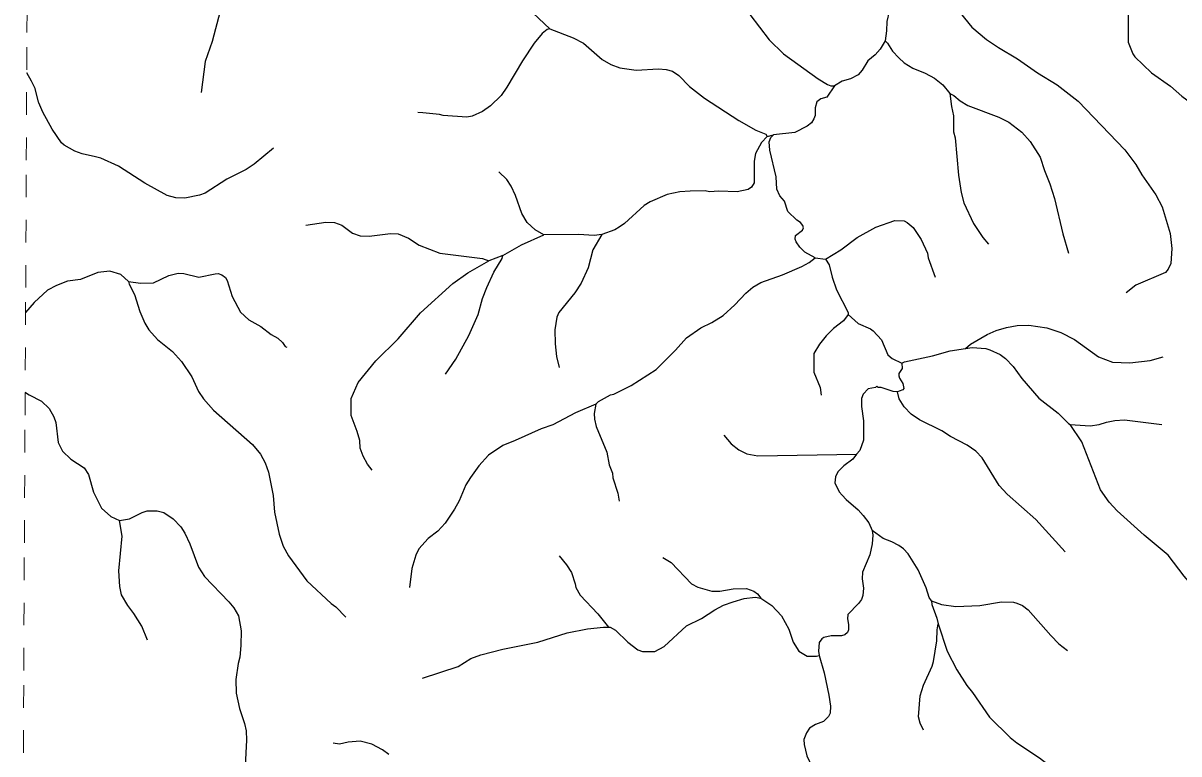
# Model space of a CAD drawing. Extents: x 577 to 602.9, y 7483.8 to 7511.6.
# Drawn here: x 577.1 to 582.22, y 7502.76 to 7506 of the extents above; entities that cross this region are included whole.
import ezdxf

# ---------------------------------------------------------------- set-up
doc = ezdxf.new("R2010")
doc.units = 0
doc.header["$LTSCALE"] = 0.032
doc.linetypes.add('SHORT_DASHED', pattern=[2.7, 1.5, -1.2])
doc.layers.add('53', color=7, linetype='SHORT_DASHED', lineweight=13)
doc.layers.add('7', color=7, linetype='Continuous', lineweight=25)

msp = doc.modelspace()

# ---------------------------------------------------------------- linework, layer by layer
at = {"layer": '53'}
msp.add_lwpolyline([(577.1007, 7502.5659), (577.1035, 7503.1307), (577.1064, 7503.6955), (577.1092, 7504.2603), (577.112, 7504.8251), (577.1149, 7505.3899), (577.1177, 7505.9547), (577.1205, 7506.5195), (577.1234, 7507.0843), (577.1262, 7507.6491), (577.129, 7508.2139), (577.1319, 7508.7787), (577.1347, 7509.3435), (577.1375, 7509.9083), (577.1404, 7510.4731), (577.1432, 7511.038), (577.146, 7511.6028)], dxfattribs=at)
at = {"layer": '7'}
for p, q in [((580.3925, 7505.4937), (580.4211, 7505.5019)), ((579.2236, 7504.9673), (579.162, 7504.9444))]:
    msp.add_line(p, q, dxfattribs=at)
for points in [[(577.7082, 7506.571), (577.7057, 7506.5539), (577.6869, 7506.5138), (577.6722, 7506.4378), (577.6714, 7506.4059), (577.6755, 7506.3708), (577.6902, 7506.3291), (577.7163, 7506.3013), (577.7482, 7506.2784), (577.8577, 7506.2285), (577.924, 7506.1852), (577.9542, 7506.1533), (577.9746, 7506.1092), (577.973, 7506.0495), (577.937, 7505.9147), (577.906, 7505.8264), (577.889, 7505.6887)], [(579.8054, 7506.2461), (579.8661, 7506.2106), (579.956, 7506.1247), (579.9863, 7506.1084), (580.0132, 7506.1035), (580.0435, 7506.1035), (580.1694, 7506.1133), (580.2078, 7506.1068), (580.2487, 7506.092), (580.2928, 7506.0585), (580.3165, 7506.0348), (580.4023, 7505.922), (580.4653, 7505.8599), (580.6189, 7505.7487), (580.6598, 7505.7242), (580.6753, 7505.7189), (580.6917, 7505.7177)], [(581.1233, 7506.2612), (581.1355, 7506.2089), (581.1723, 7506.146), (581.2467, 7506.0414), (581.2982, 7505.9776), (581.3644, 7505.9237), (581.4167, 7505.8877), (581.5017, 7505.8386), (581.59, 7505.7765), (581.6767, 7505.7226), (581.7699, 7505.6506), (581.9767, 7505.4348), (582.0241, 7505.3703), (582.051, 7505.3245), (582.1132, 7505.2362), (582.1418, 7505.1831), (582.1761, 7505.0646), (582.1843, 7504.9983), (582.1794, 7504.9321), (582.1679, 7504.9068), (582.1565, 7504.8921), (582.0241, 7504.8357), (581.9814, 7504.8021)], [(579.1048, 7506.1303), (579.2244, 7506.1125), (579.2956, 7506.0839), (579.3577, 7506.0397), (579.4313, 7505.9711)], [(580.9696, 7506.1068), (580.9467, 7506.0757), (580.9336, 7506.0471), (580.923, 7506.0029), (580.9214, 7505.9613), (580.9147, 7505.9179)], [(581.9914, 7506.0332), (581.9914, 7505.9114), (582.011, 7505.8599), (582.0208, 7505.846), (582.0935, 7505.7765), (582.1777, 7505.7168), (582.2284, 7505.6719), (582.2987, 7505.6212), (582.3412, 7505.5812), (582.3878, 7505.5444), (582.4614, 7505.4716), (582.5145, 7505.4128), (582.5341, 7505.3842), (582.5397, 7505.352)], [(579.4313, 7505.9711), (579.4194, 7505.9675), (579.3977, 7505.9506), (579.3626, 7505.9073), (579.3103, 7505.8296), (579.2416, 7505.7128), (579.2155, 7505.676), (579.1689, 7505.6294), (579.1337, 7505.6049), (579.0871, 7505.5836), (579.0642, 7505.5803), (578.9588, 7505.5869), (578.9433, 7505.5918), (578.8689, 7505.5991), (578.8468, 7505.6002)], [(579.4313, 7505.9711), (579.5351, 7505.9302), (579.5808, 7505.9073), (579.6626, 7505.8354), (579.701, 7505.8133), (579.741, 7505.7978), (579.813, 7505.788), (579.9127, 7505.7929), (579.947, 7505.7904), (579.9748, 7505.7831), (580.0018, 7505.7634), (580.05, 7505.716), (580.1154, 7505.6645), (580.2683, 7505.5656), (580.3427, 7505.5223), (580.3868, 7505.5051), (580.3925, 7505.4937)], [(580.9147, 7505.9179), (580.8928, 7505.8803), (580.8707, 7505.855), (580.8388, 7505.8296), (580.8143, 7505.7871), (580.7963, 7505.7667), (580.762, 7505.7487), (580.7252, 7505.7389), (580.6917, 7505.7177)], [(580.9147, 7505.9179), (580.9255, 7505.9073), (580.9484, 7505.8722), (580.9753, 7505.8419), (580.9999, 7505.8207), (581.0383, 7505.7961), (581.093, 7505.7749), (581.1339, 7505.752), (581.1699, 7505.7234), (581.2018, 7505.685)], [(578.2088, 7505.4422), (578.1234, 7505.3719), (578.0874, 7505.3482), (578.0024, 7505.3057), (577.906, 7505.2436), (577.8814, 7505.2338), (577.8169, 7505.2207), (577.7768, 7505.2223), (577.7384, 7505.2329), (577.6395, 7505.2877), (577.5226, 7505.3629), (577.445, 7505.3981), (577.4212, 7505.4038), (577.3616, 7505.4177), (577.3297, 7505.4299), (577.2823, 7505.4561), (577.2708, 7505.4667), (577.2292, 7505.5264), (577.1883, 7505.6016), (577.1709, 7505.6433), (577.1695, 7505.6466), (577.154, 7505.7062), (577.1385, 7505.7392), (577.1168, 7505.7762)], [(580.6917, 7505.7177), (580.6574, 7505.6686), (580.6304, 7505.6604), (580.6132, 7505.6474), (580.6059, 7505.6204), (580.605, 7505.5877), (580.5993, 7505.573), (580.5887, 7505.555), (580.5707, 7505.5395), (580.516, 7505.5125), (580.4211, 7505.5019)], [(581.2018, 7505.685), (581.2189, 7505.676), (581.2467, 7505.6523), (581.2819, 7505.6318), (581.4184, 7505.5795), (581.4633, 7505.5575), (581.5197, 7505.5133), (581.5565, 7505.4716), (581.6006, 7505.4021), (581.6203, 7505.3433), (581.6448, 7505.2853), (581.6652, 7505.2199), (581.702, 7505.0637), (581.7268, 7504.9779)], [(581.2018, 7505.685), (581.2083, 7505.6269), (581.2173, 7505.5852), (581.2181, 7505.5149), (581.2246, 7505.4888), (581.2402, 7505.3229), (581.2524, 7505.2468), (581.2639, 7505.2002), (581.3064, 7505.1095), (581.3473, 7505.0474), (581.3733, 7505.0178)], [(580.3925, 7505.4937), (580.368, 7505.4675), (580.3418, 7505.4185), (580.3361, 7505.385), (580.3353, 7505.2893), (580.3239, 7505.2705), (580.3091, 7505.2599), (580.2609, 7505.2485), (580.1792, 7505.2517), (580.1383, 7505.2485), (580.1195, 7505.2534), (580.0525, 7505.2517), (580.0075, 7505.2493), (579.9511, 7505.2378), (579.8759, 7505.2043), (579.8489, 7505.188), (579.7615, 7505.1087), (579.7386, 7505.0932), (579.719, 7505.0817), (579.6618, 7505.0605)], [(580.6052, 7504.9569), (580.5593, 7504.9828), (580.5372, 7505.0049), (580.5217, 7505.0278), (580.5176, 7505.0392), (580.5192, 7505.0556), (580.5503, 7505.0793), (580.5536, 7505.0899), (580.5511, 7505.0997), (580.5413, 7505.1136), (580.5249, 7505.1242), (580.4849, 7505.1618), (580.4702, 7505.2076), (580.4489, 7505.2321), (580.4358, 7505.2616), (580.4334, 7505.3155), (580.4048, 7505.4332), (580.4023, 7505.4708), (580.409, 7505.4896), (580.4211, 7505.5019)], [(579.4051, 7505.0588), (579.3659, 7505.0817), (579.3315, 7505.1128), (579.307, 7505.1537), (579.2792, 7505.2329), (579.2604, 7505.2746), (579.2408, 7505.3041), (579.2065, 7505.3373)], [(578.3511, 7505.1011), (578.4397, 7505.1144), (578.479, 7505.1128), (578.5117, 7505.1013), (578.5583, 7505.0662), (578.5926, 7505.0539), (578.6326, 7505.0523), (578.7258, 7505.0654), (578.7602, 7505.0629), (578.8059, 7505.0441), (578.8533, 7505.0131), (578.9441, 7504.9779), (579.1329, 7504.9534), (579.162, 7504.9444)], [(580.6521, 7504.9514), (580.7195, 7504.9918), (580.7922, 7505.0474), (580.874, 7505.0932), (580.9582, 7505.1218), (580.9999, 7505.1201), (581.0129, 7505.1136), (581.0391, 7505.0915), (581.0751, 7505.0384), (581.102, 7504.9771), (581.1053, 7504.9567), (581.1373, 7504.872)], [(579.2236, 7504.9673), (579.3054, 7505.0147), (579.4051, 7505.0588)], [(579.6618, 7505.0605), (579.6282, 7505.0564), (579.5579, 7505.0597), (579.4051, 7505.0588)], [(579.6618, 7505.0605), (579.6225, 7504.9918), (579.6013, 7504.9125), (579.5702, 7504.8455), (579.5416, 7504.8022), (579.4713, 7504.7147), (579.4631, 7504.6951), (579.4541, 7504.6379), (579.455, 7504.5757), (579.4607, 7504.521), (579.4726, 7504.4714)], [(578.6449, 7504.0167), (578.6245, 7504.0436), (578.6049, 7504.0796), (578.5926, 7504.1147), (578.591, 7504.1491), (578.5795, 7504.1891), (578.5517, 7504.2586), (578.5517, 7504.3346), (578.5828, 7504.4049), (578.6613, 7504.5014), (578.761, 7504.5978), (578.8591, 7504.7139), (579.0029, 7504.843), (579.0683, 7504.8904), (579.162, 7504.9444)], [(578.9693, 7504.4423), (579.016, 7504.5087), (579.0732, 7504.6133), (579.1141, 7504.7065), (579.1337, 7504.7768), (579.1533, 7504.8251), (579.1844, 7504.8929), (579.2204, 7504.9542), (579.2236, 7504.9673)], [(579.6356, 7504.3093), (579.647, 7504.3207), (579.7002, 7504.351), (579.7149, 7504.3542), (579.7917, 7504.3918), (579.9021, 7504.4621), (579.9879, 7504.5488), (580.0361, 7504.6027), (580.0991, 7504.6469), (580.1489, 7504.6714), (580.1988, 7504.7024), (580.2503, 7504.749), (580.2985, 7504.8005), (580.3296, 7504.8267), (580.3655, 7504.8479), (580.4612, 7504.8815), (580.547, 7504.9182), (580.5797, 7504.9362), (580.6052, 7504.9569), (580.6521, 7504.9514)], [(580.6521, 7504.9514), (580.668, 7504.9256), (580.6811, 7504.8716), (580.7007, 7504.8161), (580.7514, 7504.7147), (580.7522, 7504.7065)], [(577.5676, 7504.8528), (577.5332, 7504.8839), (577.485, 7504.8986), (577.4311, 7504.8921), (577.355, 7504.861), (577.2978, 7504.8545), (577.248, 7504.8349), (577.2087, 7504.8136), (577.1499, 7504.7597), (577.1115, 7504.7153)], [(577.5676, 7504.8528), (577.6199, 7504.8455), (577.6779, 7504.8463), (577.7449, 7504.879), (577.7874, 7504.8896), (577.8112, 7504.8872), (577.879, 7504.8708), (577.9501, 7504.8864), (577.964, 7504.8872), (577.9795, 7504.8823), (577.9967, 7504.87), (578.0041, 7504.8569), (578.0253, 7504.7866), (578.0629, 7504.7172), (578.0989, 7504.6828), (578.152, 7504.6534), (578.1986, 7504.6183), (578.2272, 7504.6019), (578.2485, 7504.5823), (578.2607, 7504.5643), (578.268, 7504.5616)], [(577.5676, 7504.8528), (577.57, 7504.8406), (577.5937, 7504.7948), (577.6166, 7504.7196), (577.6395, 7504.6681), (577.6575, 7504.6387), (577.6951, 7504.5962), (577.7613, 7504.5422), (577.8013, 7504.4981), (577.8479, 7504.4302), (577.8774, 7504.3657), (577.8994, 7504.333), (577.9436, 7504.2823), (578.116, 7504.1311), (578.1512, 7504.0878), (578.1724, 7504.0493), (578.1872, 7504.0085), (578.2068, 7503.9047), (578.2133, 7503.8319), (578.2337, 7503.7338), (578.2509, 7503.6807), (578.2754, 7503.6382), (578.3555, 7503.5278), (578.4643, 7503.4273), (578.4847, 7503.4126), (578.5292, 7503.3662)], [(580.7522, 7504.7065), (580.7317, 7504.6787), (580.6868, 7504.6436), (580.6541, 7504.6117), (580.6247, 7504.5749), (580.5993, 7504.5332), (580.6001, 7504.4507), (580.6271, 7504.3828), (580.6327, 7504.3486)], [(580.7522, 7504.7065), (580.7955, 7504.6665), (580.8511, 7504.6428), (580.8625, 7504.6346), (580.8985, 7504.5937), (580.9279, 7504.5283), (580.9459, 7504.512), (580.9888, 7504.4902)], [(581.2708, 7504.5558), (581.2933, 7504.5749), (581.3661, 7504.6174), (581.4061, 7504.6354), (581.4527, 7504.6493), (581.5001, 7504.6575), (581.5508, 7504.6583), (581.6301, 7504.6469), (581.6922, 7504.6272), (581.7527, 7504.5954), (581.8589, 7504.5193), (581.9211, 7504.4948), (581.9979, 7504.4916), (582.0878, 7504.503), (582.1461, 7504.5182)], [(580.9888, 7504.4902), (581.0007, 7504.4973), (581.1249, 7504.5226), (581.2034, 7504.5447), (581.2708, 7504.5558)], [(581.2708, 7504.5558), (581.2998, 7504.5602), (581.3603, 7504.5553), (581.3783, 7504.5504), (581.4241, 7504.5292), (581.4478, 7504.5112), (581.4813, 7504.476), (581.5197, 7504.4229), (581.5957, 7504.3362), (581.6808, 7504.2692), (581.7271, 7504.224), (581.7342, 7504.2193)], [(580.9888, 7504.4902), (580.99, 7504.4678), (580.9762, 7504.445), (580.9753, 7504.4352), (580.9786, 7504.4237), (580.9941, 7504.4008), (580.9974, 7504.3788), (580.9941, 7504.3722), (580.9777, 7504.3663), (580.9697, 7504.3634)], [(580.9697, 7504.3634), (580.9508, 7504.3657), (580.8977, 7504.3828), (580.8838, 7504.3837), (580.8789, 7504.3894), (580.8723, 7504.3837), (580.8405, 7504.3771), (580.8184, 7504.3542), (580.811, 7504.3338), (580.811, 7504.2995), (580.8192, 7504.2357), (580.8192, 7504.1507), (580.8037, 7504.1041), (580.7881, 7504.0878)], [(577.1097, 7504.363), (577.1117, 7504.3616), (577.127, 7504.35), (577.1817, 7504.3232), (577.2158, 7504.2908), (577.2161, 7504.2905), (577.2365, 7504.2537), (577.2455, 7504.2283), (577.2561, 7504.1401), (577.2757, 7504.1017), (577.3125, 7504.0665), (577.3706, 7504.0281), (577.3894, 7503.9987), (577.4123, 7503.9194), (577.4482, 7503.8483), (577.4883, 7503.8115), (577.5267, 7503.7943)], [(581.7118, 7503.6551), (581.5827, 7503.7992), (581.4552, 7503.9112), (581.4192, 7503.9488), (581.344, 7504.0714), (581.3162, 7504.1008), (581.2778, 7504.1286), (581.2042, 7504.1662), (581.1666, 7504.1907), (581.0669, 7504.2398), (581.0301, 7504.2651), (580.999, 7504.297), (580.9778, 7504.333), (580.9697, 7504.3634)], [(579.6356, 7504.3093), (579.5449, 7504.2709), (579.4451, 7504.2185), (579.3928, 7504.1997), (579.2784, 7504.1482), (579.2228, 7504.127), (579.1607, 7504.0829), (579.1174, 7504.0371), (579.0806, 7503.9848), (579.0601, 7503.9521), (579.0307, 7503.8818), (579.0103, 7503.8442), (578.9686, 7503.782), (578.9359, 7503.7477), (578.8926, 7503.7142), (578.8517, 7503.6692), (578.8386, 7503.6415), (578.8206, 7503.5818), (578.8102, 7503.498)], [(579.6356, 7504.3093), (579.6282, 7504.2684), (579.6291, 7504.2431), (579.6372, 7504.2104), (579.6838, 7504.0967), (579.6945, 7504.0412), (579.7084, 7504.0044), (579.7108, 7503.9839), (579.7321, 7503.9153), (579.7379, 7503.8793)], [(581.7342, 7504.2193), (581.8222, 7504.2128), (581.8622, 7504.2194), (581.8941, 7504.2292), (581.9317, 7504.2365), (581.9742, 7504.2398), (582.1392, 7504.22)], [(582.3376, 7503.4348), (582.239, 7503.5474), (582.1671, 7503.6415), (582.0617, 7503.7289), (581.9423, 7503.8376), (581.9064, 7503.8752), (581.8688, 7503.9308), (581.7862, 7504.1425), (581.7342, 7504.2193)], [(580.2008, 7504.1718), (580.2339, 7504.1335), (580.2675, 7504.1066), (580.3026, 7504.0902), (580.3525, 7504.0804), (580.7881, 7504.0878)], [(580.7881, 7504.0878), (580.7726, 7504.0665), (580.7326, 7504.0363), (580.7056, 7504.0093), (580.695, 7503.988), (580.6933, 7503.9611), (580.7121, 7503.9218), (580.7252, 7503.9063), (580.7424, 7503.8875), (580.7963, 7503.8417), (580.8184, 7503.8164), (580.8429, 7503.7837), (580.8576, 7503.75)], [(577.5267, 7503.7943), (577.5717, 7503.8025), (577.6272, 7503.8295), (577.6493, 7503.8368), (577.6665, 7503.8376), (577.6934, 7503.8376), (577.7229, 7503.8295), (577.7654, 7503.8017), (577.7981, 7503.7665), (577.8169, 7503.7379), (577.8389, 7503.6913), (577.8774, 7503.5875), (577.9027, 7503.5466), (578.0106, 7503.4346), (578.0327, 7503.4085), (578.0531, 7503.3725), (578.0654, 7503.3055), (578.0645, 7503.2409), (578.0596, 7503.1894), (578.0523, 7503.1616), (578.0425, 7503.0905), (578.0433, 7503.03), (578.058, 7502.963), (578.0809, 7502.896), (578.0874, 7502.8641), (578.0891, 7502.8224), (578.0833, 7502.7088)], [(577.6513, 7503.2646), (577.6256, 7503.3267), (577.5913, 7503.3823), (577.5643, 7503.4175), (577.5365, 7503.4649), (577.5283, 7503.5025), (577.5242, 7503.572), (577.539, 7503.7256), (577.5267, 7503.7943)], [(580.8576, 7503.75), (580.8609, 7503.7289), (580.8584, 7503.6905), (580.8478, 7503.6423), (580.8151, 7503.5654), (580.8135, 7503.536), (580.8192, 7503.4951), (580.8168, 7503.4624), (580.8102, 7503.4453), (580.7971, 7503.4265), (580.7505, 7503.3782), (580.7489, 7503.3594), (580.7538, 7503.3341), (580.7538, 7503.3112), (580.7481, 7503.299), (580.7375, 7503.2891), (580.7219, 7503.2834), (580.6762, 7503.2834), (580.6443, 7503.2771), (580.6347, 7503.2706), (580.6238, 7503.2548), (580.6206, 7503.2156), (580.623, 7503.1968)], [(581.12, 7503.4387), (581.1102, 7503.4543), (581.0971, 7503.496), (581.0612, 7503.5761), (581.017, 7503.6472), (580.9958, 7503.6692), (580.9753, 7503.684), (580.9451, 7503.7003), (580.9059, 7503.715), (580.8576, 7503.75)], [(579.4727, 7503.6375), (579.5048, 7503.5989), (579.5277, 7503.5638), (579.5441, 7503.5148), (579.5465, 7503.4976), (579.5653, 7503.4641), (579.6446, 7503.3815), (579.6904, 7503.3227)], [(579.9321, 7503.6305), (579.9683, 7503.6088), (580.0582, 7503.5139), (580.086, 7503.4992), (580.1489, 7503.4812), (580.1841, 7503.4821), (580.2429, 7503.4919), (580.3018, 7503.4935), (580.3345, 7503.4812), (580.35, 7503.4698), (580.3647, 7503.4502)], [(579.6904, 7503.3227), (579.6985, 7503.3218), (579.7214, 7503.3096), (579.777, 7503.2556), (579.8212, 7503.2221), (579.8416, 7503.2139), (579.8955, 7503.2148), (579.9372, 7503.2368), (580.0369, 7503.3276), (580.1032, 7503.3611), (580.1612, 7503.3995), (580.2004, 7503.4191), (580.2421, 7503.4346), (580.2912, 7503.4485), (580.3402, 7503.4551), (580.3647, 7503.4502)], [(580.3647, 7503.4502), (580.4146, 7503.4175), (580.4563, 7503.3725), (580.489, 7503.3129), (580.5086, 7503.2556), (580.5339, 7503.2164), (580.5699, 7503.1943), (580.6116, 7503.1935), (580.623, 7503.1968)], [(581.12, 7503.4387), (581.1642, 7503.4232), (581.2279, 7503.4142), (581.3342, 7503.4183), (581.4298, 7503.4338), (581.4838, 7503.433), (581.4977, 7503.4289), (581.523, 7503.4175), (581.5475, 7503.3995), (581.6481, 7503.2851), (581.684, 7503.2491), (581.7218, 7503.2197)], [(581.12, 7503.4387), (581.1216, 7503.4224), (581.1437, 7503.3627), (581.1497, 7503.3373)], [(578.8683, 7503.0969), (579.0258, 7503.1486), (579.0822, 7503.1837), (579.1255, 7503.1992), (579.2228, 7503.2254), (579.3789, 7503.2565), (579.5081, 7503.2965), (579.5988, 7503.3153), (579.6683, 7503.3227), (579.6904, 7503.3227)], [(581.085, 7502.867), (581.0702, 7502.8976), (581.0628, 7502.9254), (581.071, 7503.0186), (581.0857, 7503.0652), (581.1233, 7503.1502), (581.129, 7503.1706), (581.1437, 7503.2614), (581.1462, 7503.3104), (581.1497, 7503.3373)], [(581.1497, 7503.3373), (581.1903, 7503.2156), (581.232, 7503.1338), (581.2761, 7503.0635), (581.3015, 7503.0325), (581.3767, 7502.9246), (581.469, 7502.8339), (581.4977, 7502.811), (581.5982, 7502.7439), (581.6301, 7502.7194), (581.6701, 7502.6794), (581.7314, 7502.6336), (581.7877, 7502.5979)], [(580.623, 7503.1968), (580.6451, 7503.1208), (580.6664, 7503.021), (580.6737, 7502.9728), (580.6713, 7502.9418), (580.6647, 7502.9262), (580.6426, 7502.9041), (580.6075, 7502.8911), (580.5805, 7502.8747), (580.5666, 7502.8551), (580.556, 7502.8249), (580.5568, 7502.8028), (580.5683, 7502.7529), (580.6255, 7502.6336)], [(578.7193, 7502.7587), (578.6907, 7502.7791), (578.6433, 7502.8044), (578.5918, 7502.8175), (578.5386, 7502.8134), (578.5002, 7502.8044), (578.4726, 7502.8088)]]:
    msp.add_lwpolyline(points, dxfattribs=at)

doc.saveas('drawing.dxf')
